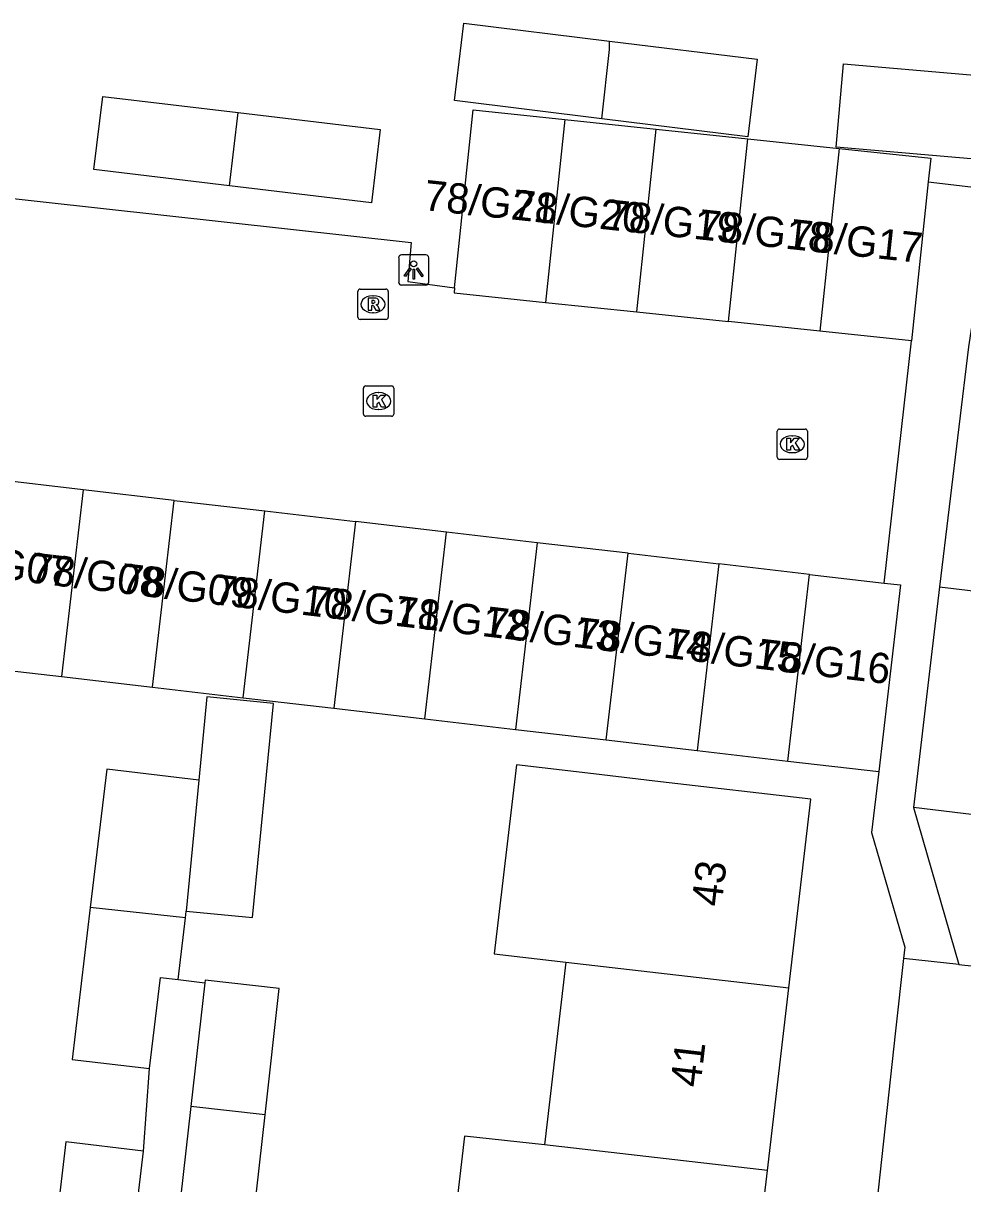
# Model space of a CAD drawing. Extents: x 162026 to 163499, y 387297 to 388169.
# Drawn here: x 162781.61 to 162812.66, y 388029.67 to 388068.01 of the extents above; entities that cross this region are included whole.
import ezdxf

# ---------------------------------------------------------------- set-up
doc = ezdxf.new("R2010")
doc.units = 0
for name, color, linetype in [('IMGEO_Kolk', 7, 'Continuous'), ('IMGEO_Lichtpunt', 7, 'Continuous'), ('IMGEO_Pand', 7, 'Continuous'), ('IMGEO_Pand_nummerreeks', 7, 'Continuous'), ('IMGEO_Rijbaan_lokaal_open', 7, 'Continuous'), ('IMGEO_Rioolput', 7, 'Continuous'), ('IMGEO_Voetpad_open', 7, 'Continuous')]:
    doc.layers.add(name, color=color, linetype=linetype)

msp = doc.modelspace()

# ---------------------------------------------------------------- linework, layer by layer
at = {"layer": 'IMGEO_Kolk'}
for p, q in [((162792.853, 388055.097), (162792.853, 388055.949)), ((162792.928, 388056.023), (162793.78, 388056.023)), ((162793.854, 388055.949), (162793.854, 388055.097)), ((162793.341, 388055.803), (162793.366, 388055.803)), ((162793.364, 388055.243), (162793.339, 388055.243)), ((162793.78, 388055.023), (162792.928, 388055.023)), ((162806.527, 388053.674), (162806.527, 388054.526)), ((162806.602, 388054.6), (162807.454, 388054.6)), ((162807.015, 388054.38), (162807.04, 388054.38)), ((162807.528, 388054.526), (162807.528, 388053.674)), ((162807.454, 388053.6), (162806.602, 388053.6)), ((162807.038, 388053.82), (162807.013, 388053.82))]:
    msp.add_line(p, q, dxfattribs=at)
for points in [[(162792.853, 388055.097), (162792.853, 388055.949)], [(162792.928, 388056.023), (162793.78, 388056.023)], [(162793.854, 388055.949), (162793.854, 388055.097)], [(162793.174, 388055.723), (162793.297, 388055.723), (162793.297, 388055.572), (162793.427, 388055.723), (162793.591, 388055.723), (162793.445, 388055.572), (162793.598, 388055.323), (162793.446, 388055.323), (162793.361, 388055.487), (162793.297, 388055.42), (162793.297, 388055.323), (162793.174, 388055.323), (162793.174, 388055.723)], [(162793.78, 388055.023), (162792.928, 388055.023)], [(162806.527, 388053.674), (162806.527, 388054.526)], [(162806.602, 388054.6), (162807.454, 388054.6)], [(162807.528, 388054.526), (162807.528, 388053.674)], [(162806.848, 388054.3), (162806.971, 388054.3), (162806.971, 388054.149), (162807.101, 388054.3), (162807.265, 388054.3), (162807.119, 388054.149), (162807.272, 388053.9), (162807.12, 388053.9), (162807.035, 388054.064), (162806.971, 388053.997), (162806.971, 388053.9), (162806.848, 388053.9), (162806.848, 388054.3)], [(162807.454, 388053.6), (162806.602, 388053.6)]]:
    msp.add_lwpolyline(points, dxfattribs=at)
for centre, start, end in [((162792.93, 388055.947), 91.552, 178.448), ((162792.93, 388055.947), 91.552, 178.448), ((162793.778, 388055.947), 1.552, 88.448), ((162793.778, 388055.947), 1.552, 88.448), ((162792.93, 388055.099), 181.552, 268.448), ((162792.93, 388055.099), 181.552, 268.448), ((162793.778, 388055.099), 271.552, 358.448), ((162793.778, 388055.099), 271.552, 358.448), ((162806.604, 388054.524), 91.552, 178.448), ((162806.604, 388054.524), 91.552, 178.448), ((162807.452, 388054.524), 1.552, 88.448), ((162807.452, 388054.524), 1.552, 88.448), ((162806.604, 388053.676), 181.552, 268.448), ((162806.604, 388053.676), 181.552, 268.448), ((162807.452, 388053.676), 271.552, 358.448), ((162807.452, 388053.676), 271.552, 358.448)]:
    msp.add_arc(centre, 0.0765, start, end, dxfattribs=at)
for centre, major_axis, ratio, start_param, end_param in [((162793.34, 388055.523), (-0.387, 0.002), 0.722429, 4.712389, 7.853982), ((162793.365, 388055.523), (-0.39, 0.002), 0.717154, 1.570796, 4.712389), ((162807.014, 388054.1), (-0.387, 0.002), 0.722429, 4.712389, 7.853982), ((162807.039, 388054.1), (-0.39, 0.002), 0.717154, 1.570796, 4.712389)]:
    msp.add_ellipse(centre, major_axis=major_axis, ratio=ratio, start_param=start_param, end_param=end_param, dxfattribs=at)
at = {"layer": 'IMGEO_Lichtpunt'}
for p, q in [((162794.017, 388060.261), (162794.017, 388059.454)), ((162794.017, 388060.261), (162794.017, 388059.454)), ((162794.919, 388060.356), (162794.111, 388060.356)), ((162794.919, 388060.356), (162794.111, 388060.356)), ((162795.013, 388059.454), (162795.013, 388060.261)), ((162795.013, 388059.454), (162795.013, 388060.261)), ((162794.111, 388059.36), (162794.919, 388059.36)), ((162794.111, 388059.36), (162794.919, 388059.36))]:
    msp.add_line(p, q, dxfattribs=at)
for points in [[(162794.391, 388059.925), (162794.43, 388059.897), (162794.242, 388059.635), (162794.204, 388059.662), (162794.391, 388059.925)], [(162794.493, 388059.877), (162794.54, 388059.877), (162794.54, 388059.555), (162794.493, 388059.555), (162794.493, 388059.877)], [(162794.603, 388059.897), (162794.641, 388059.924), (162794.828, 388059.662), (162794.789, 388059.634), (162794.603, 388059.897)]]:
    msp.add_lwpolyline(points, dxfattribs=at)
msp.add_circle((162794.516, 388060.059), 0.0994, dxfattribs=at)
for centre, start, end in [((162794.111, 388060.261), 90, 180), ((162794.111, 388060.261), 90, 180), ((162794.919, 388060.261), 0, 90), ((162794.919, 388060.261), 0, 90), ((162794.111, 388059.454), 180, 270), ((162794.111, 388059.454), 180, 270), ((162794.919, 388059.454), 270, 0), ((162794.919, 388059.454), 270, 360)]:
    msp.add_arc(centre, 0.0946, start, end, dxfattribs=at)
at = {"layer": 'IMGEO_Pand'}
for points in [[(162800.732, 388064.852), (162795.858, 388065.451), (162796.172, 388068.008), (162800.988, 388067.416)], [(162800.988, 388067.416), (162805.867, 388066.816), (162805.553, 388064.259), (162800.732, 388064.852)], [(162800.732, 388064.852), (162800.981, 388067.139), (162800.988, 388067.416)], [(162813.695, 388063.463), (162808.481, 388063.913), (162808.719, 388066.668), (162813.932, 388066.219), (162813.695, 388063.463)], [(162788.431, 388062.635), (162783.947, 388063.17), (162784.235, 388065.587), (162788.715, 388065.053)], [(162795.864, 388059.267), (162796.482, 388065.144), (162799.505, 388064.826)], [(162788.715, 388065.053), (162793.402, 388064.494), (162793.114, 388062.077), (162788.431, 388062.635)], [(162788.431, 388062.635), (162788.715, 388065.053)], [(162799.505, 388064.826), (162798.869, 388058.786)], [(162799.505, 388064.826), (162802.529, 388064.507)], [(162801.893, 388058.468), (162802.529, 388064.507)], [(162802.529, 388064.507), (162805.552, 388064.189)], [(162804.916, 388058.15), (162805.552, 388064.189)], [(162805.552, 388064.189), (162808.576, 388063.87)], [(162808.576, 388063.87), (162807.94, 388057.831)], [(162808.576, 388063.87), (162811.599, 388063.552), (162811.516, 388062.767)], [(162811.516, 388062.767), (162810.964, 388057.513)], [(162795.864, 388059.267), (162795.847, 388059.104), (162798.869, 388058.786)], [(162798.869, 388058.786), (162801.893, 388058.468)], [(162801.893, 388058.468), (162804.916, 388058.15)], [(162807.94, 388057.831), (162804.916, 388058.15)], [(162810.964, 388057.513), (162807.94, 388057.831)], [(162783.594, 388052.592), (162780.593, 388052.941)], [(162783.594, 388052.592), (162782.876, 388046.423)], [(162786.594, 388052.243), (162783.594, 388052.592)], [(162785.877, 388046.074), (162786.594, 388052.243)], [(162786.594, 388052.243), (162789.595, 388051.894)], [(162788.877, 388045.725), (162789.595, 388051.894)], [(162789.595, 388051.894), (162792.595, 388051.544)], [(162792.595, 388051.544), (162791.878, 388045.376)], [(162795.596, 388051.195), (162792.595, 388051.544)], [(162794.878, 388045.027), (162795.596, 388051.195)], [(162798.597, 388050.846), (162795.596, 388051.195)], [(162798.597, 388050.846), (162797.879, 388044.678)], [(162801.597, 388050.497), (162798.597, 388050.846)], [(162800.88, 388044.329), (162801.597, 388050.497)], [(162801.597, 388050.497), (162804.598, 388050.148)], [(162804.598, 388050.148), (162803.88, 388043.98)], [(162807.598, 388049.799), (162804.598, 388050.148)], [(162806.881, 388043.631), (162807.598, 388049.799)], [(162807.598, 388049.799), (162810.064, 388049.512)], [(162810.064, 388049.512), (162810.599, 388049.45), (162809.881, 388043.282)], [(162811.895, 388049.387), (162811.616, 388047.061), (162811.03, 388042.095)], [(162811.895, 388049.387), (162818.092, 388048.647)], [(162779.876, 388046.772), (162782.876, 388046.423)], [(162782.876, 388046.423), (162785.877, 388046.074)], [(162785.877, 388046.074), (162788.877, 388045.725)], [(162786.989, 388038.673), (162789.191, 388038.46), (162789.877, 388045.536), (162787.675, 388045.749), (162787.409, 388043.005)], [(162788.877, 388045.725), (162791.878, 388045.376)], [(162791.878, 388045.376), (162794.878, 388045.027)], [(162794.878, 388045.027), (162797.879, 388044.678)], [(162797.879, 388044.678), (162800.88, 388044.329)], [(162800.88, 388044.329), (162803.88, 388043.98)], [(162803.88, 388043.98), (162806.881, 388043.631)], [(162806.881, 388043.631), (162809.881, 388043.282)], [(162787.409, 388043.005), (162784.367, 388043.368), (162783.823, 388038.797)], [(162806.91, 388036.136), (162807.64, 388042.368), (162802.675, 388042.95), (162800.271, 388043.232), (162797.909, 388043.509), (162797.177, 388037.268), (162799.54, 388036.993)], [(162787.409, 388043.005), (162786.989, 388038.673)], [(162817.232, 388041.351), (162811.03, 388042.095)], [(162783.823, 388038.797), (162783.225, 388033.775), (162785.787, 388033.47)], [(162786.968, 388038.453), (162783.823, 388038.797)], [(162786.968, 388038.453), (162786.989, 388038.673)], [(162786.725, 388036.413), (162786.968, 388038.453)], [(162799.54, 388036.993), (162798.832, 388030.955)], [(162799.54, 388036.993), (162806.91, 388036.136)], [(162785.787, 388033.47), (162786.146, 388036.482), (162786.725, 388036.413)], [(162787.609, 388036.308), (162787.15, 388032.223)], [(162789.603, 388031.948), (162790.072, 388036.119), (162787.619, 388036.395), (162787.609, 388036.308)], [(162806.202, 388030.1), (162806.91, 388036.136)], [(162787.15, 388032.223), (162786.479, 388026.26)], [(162789.603, 388031.948), (162787.15, 388032.223)], [(162788.931, 388025.976), (162789.603, 388031.948)], [(162785.579, 388030.748), (162783.016, 388031.049), (162782.502, 388026.663)], [(162798.832, 388030.955), (162796.197, 388031.245), (162795.489, 388025.207), (162798.124, 388024.915)], [(162806.202, 388030.1), (162798.832, 388030.955)], [(162785.066, 388026.383), (162785.579, 388030.748)], [(162805.495, 388024.064), (162806.202, 388030.1)]]:
    msp.add_lwpolyline(points, dxfattribs=at)
at = {"layer": 'IMGEO_Rijbaan_lokaal_open'}
for points in [[(162763.721, 388064.158), (162794.43, 388060.767), (162794.317, 388059.477), (162795.864, 388059.267)], [(162810.064, 388049.512), (162810.964, 388057.513)]]:
    msp.add_lwpolyline(points, dxfattribs=at)
at = {"layer": 'IMGEO_Rioolput'}
for p, q in [((162792.67, 388058.297), (162792.67, 388059.149)), ((162792.745, 388059.223), (162793.597, 388059.223)), ((162793.158, 388059.003), (162793.183, 388059.003)), ((162793.671, 388059.149), (162793.671, 388058.297)), ((162793.597, 388058.223), (162792.745, 388058.223)), ((162793.181, 388058.443), (162793.156, 388058.443))]:
    msp.add_line(p, q, dxfattribs=at)
for points in [[(162792.67, 388058.297), (162792.67, 388059.149)], [(162792.745, 388059.223), (162793.597, 388059.223)], [(162793.259, 388058.921), (162793.007, 388058.923), (162793.007, 388058.523)], [(162793.671, 388059.149), (162793.671, 388058.297)], [(162793.007, 388058.523), (162793.131, 388058.523), (162793.131, 388058.685), (162793.142, 388058.685)], [(162793.185, 388058.842), (162793.131, 388058.842), (162793.131, 388058.761)], [(162793.131, 388058.761), (162793.183, 388058.761)], [(162793.189, 388058.656), (162793.26, 388058.523), (162793.4, 388058.523), (162793.335, 388058.649)], [(162793.597, 388058.223), (162792.745, 388058.223)]]:
    msp.add_lwpolyline(points, dxfattribs=at)
for centre, radius, start, end in [((162792.747, 388059.147), 0.0765, 91.552, 178.448), ((162792.747, 388059.147), 0.0765, 91.552, 178.448), ((162793.595, 388059.147), 0.0765, 1.552, 88.448), ((162793.595, 388059.147), 0.0765, 1.552, 88.448), ((162793.141, 388058.632), 0.0533, 26.0293, 88.6989), ((162793.167, 388058.95), 0.19, 274.7715, 282.9687), ((162793.191, 388058.746), 0.0964, 77.0061, 93.1865), ((162793.205, 388058.803), 0.0378, 276.6634, 79.6772), ((162793.258, 388058.811), 0.109, 350.3612, 89.416), ((162793.256, 388058.811), 0.112, 277.5842, 350.9817), ((162793.24, 388058.596), 0.108, 29.5134, 73.7905), ((162792.747, 388058.299), 0.0765, 181.552, 268.448), ((162792.747, 388058.299), 0.0765, 181.552, 268.448), ((162793.595, 388058.299), 0.0765, 271.552, 358.448), ((162793.595, 388058.299), 0.0765, 271.552, 358.448)]:
    msp.add_arc(centre, radius, start, end, dxfattribs=at)
for centre, major_axis, ratio, start_param, end_param in [((162793.157, 388058.723), (-0.387, 0.002), 0.722429, 4.712389, 7.853982), ((162793.182, 388058.723), (-0.39, 0.002), 0.717154, 1.570796, 4.712389)]:
    msp.add_ellipse(centre, major_axis=major_axis, ratio=ratio, start_param=start_param, end_param=end_param, dxfattribs=at)
at = {"layer": 'IMGEO_Voetpad_open'}
for points in [[(162811.516, 388062.767), (162854.167, 388057.763)], [(162813.044, 388058.613), (162812.851, 388057.316), (162811.895, 388049.387)], [(162809.881, 388043.282), (162809.647, 388041.27), (162810.74, 388037.484), (162810.7, 388037.113)], [(162811.03, 388042.095), (162812.526, 388036.914)], [(162810.7, 388037.113), (162810.44, 388034.725), (162806.663, 388000), (162805.949, 387993.437)], [(162812.526, 388036.914), (162810.7, 388037.113)], [(162812.526, 388036.914), (162827.136, 388035.325)], [(162786.725, 388036.413), (162787.609, 388036.308)], [(162785.579, 388030.748), (162785.787, 388033.47)]]:
    msp.add_lwpolyline(points, dxfattribs=at)

# ---------------------------------------------------------------- texts
at = {"layer": 'IMGEO_Pand_nummerreeks'}
for s, rotation, p in [('78/G21', 353.9065, (162794.817, 388061.84)), ('78/G20', 353.9065, (162797.738, 388061.528)), ('78/G19', 353.9065, (162800.851, 388061.196)), ('78/G18', 353.9065, (162803.885, 388060.872)), ('78/G17', 353.9037, (162806.911, 388060.549)), ('78/G07', 353.2505, (162778.791, 388049.889)), ('78/G08', 353.2505, (162781.791, 388049.534)), ('78/G09', 353.2505, (162784.781, 388049.18)), ('78/G10', 353.2505, (162787.874, 388048.814)), ('78/G11', 353.2505, (162790.977, 388048.447)), ('78/G12', 353.2505, (162793.857, 388048.106)), ('78/G13', 353.2505, (162796.86, 388047.75)), ('78/G14', 353.2505, (162799.856, 388047.396)), ('78/G15', 353.2505, (162802.852, 388047.041)), ('78/G16', 353.2505, (162805.848, 388046.687)), ('43', 83.3138, (162804.685, 388038.799)), ('41', 83.3137, (162803.985, 388032.828))]:
    msp.add_text(s, height=1, rotation=rotation, dxfattribs=at).set_placement(p)

doc.saveas('drawing.dxf')
